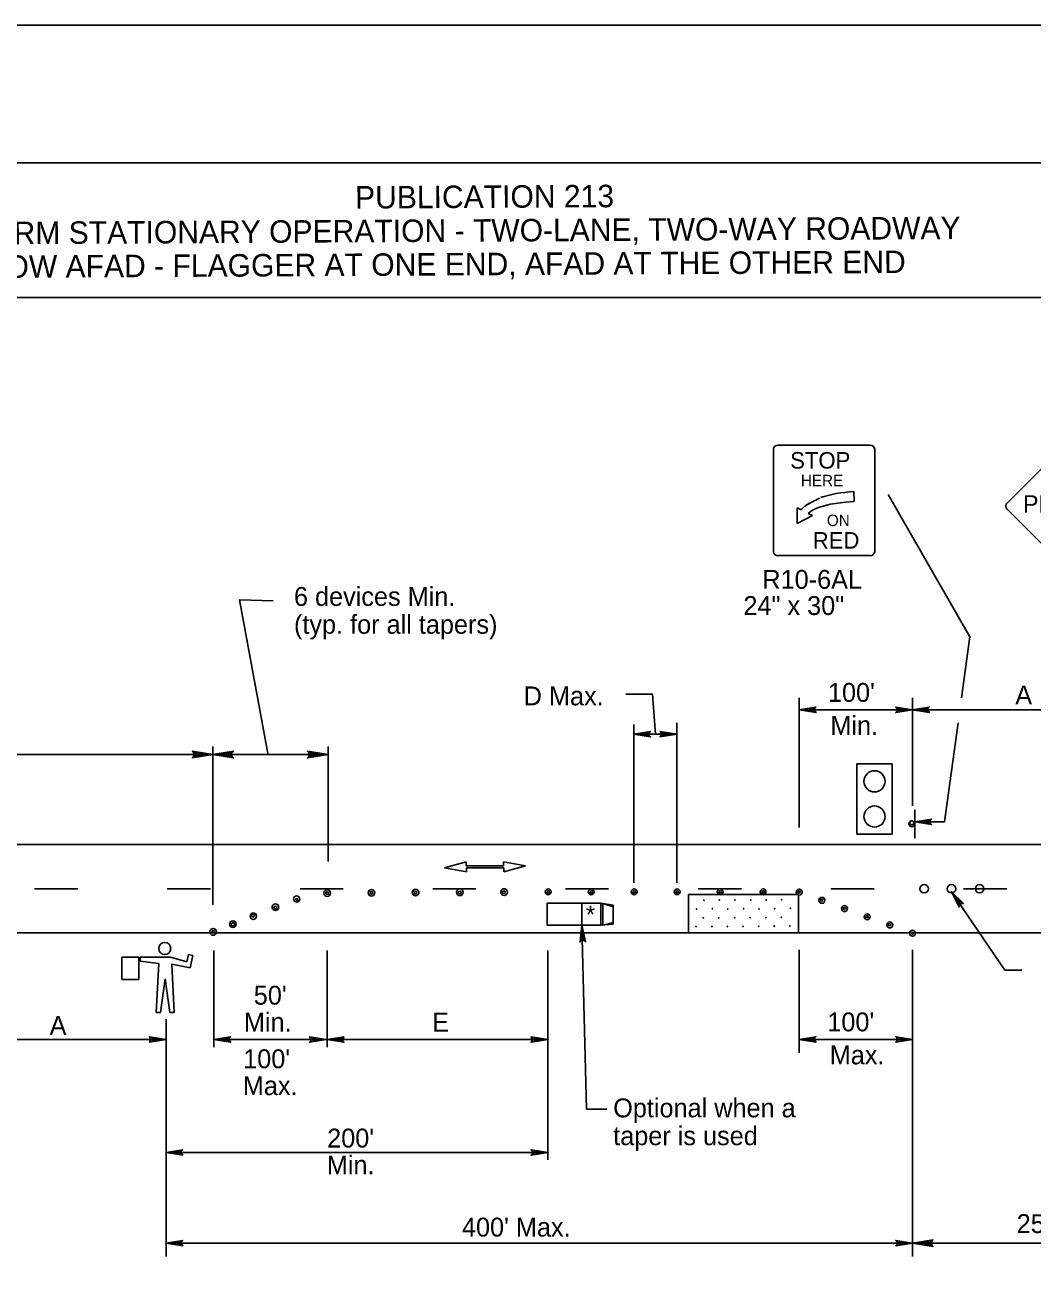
# Model space of a CAD drawing. Extents: x -14145 to -13521, y 30244 to 30661.
# Drawn here: x -13881.64 to -13870.43, y 30490.31 to 30504.31 of the extents above; entities that cross this region are included whole.
import ezdxf

# ---------------------------------------------------------------- set-up
doc = ezdxf.new("R2010")
doc.units = 0
for name, color, linetype in [('1', 7, 'Continuous'), ('10', 7, 'Continuous'), ('2', 7, 'Continuous'), ('3', 7, 'Continuous'), ('4', 7, 'Continuous'), ('61', 7, 'Continuous')]:
    doc.layers.add(name, color=color, linetype=linetype)

msp = doc.modelspace()

# ---------------------------------------------------------------- linework, layer by layer
at = {"layer": '1'}
for p, q in [((-13873.318, 30498.455), (-13873.318, 30499.591)), ((-13873.263, 30499.638), (-13872.245, 30499.638)), ((-13872.191, 30499.591), (-13872.191, 30498.455)), ((-13872.42, 30499.01), (-13872.422, 30499.121)), ((-13871.132, 30497.506), (-13872.043, 30499.088)), ((-13873.055, 30498.938), (-13873.055, 30498.767)), ((-13873.01, 30498.916), (-13873.055, 30498.938)), ((-13873.055, 30498.767), (-13872.884, 30498.853)), ((-13872.884, 30498.853), (-13872.931, 30498.876)), ((-13872.245, 30498.408), (-13873.263, 30498.408)), ((-13871.225, 30496.827), (-13871.132, 30497.506)), ((-13873.03, 30495.384), (-13873.03, 30496.827)), ((-13871.77, 30495.626), (-13871.77, 30496.827)), ((-13873.03, 30496.693), (-13871.77, 30496.693)), ((-13869.304, 30496.693), (-13871.77, 30496.693)), ((-13874.869, 30494.768), (-13874.869, 30496.532)), ((-13874.391, 30494.768), (-13874.391, 30496.55)), ((-13871.415, 30495.448), (-13871.264, 30496.547)), ((-13874.869, 30496.424), (-13874.391, 30496.424)), ((-13879.552, 30496.196), (-13884.642, 30496.196)), ((-13879.552, 30494.525), (-13879.552, 30496.284)), ((-13879.552, 30496.196), (-13878.27, 30496.196)), ((-13878.27, 30495.007), (-13878.27, 30496.284)), ((-13871.997, 30496.094), (-13872.388, 30496.094)), ((-13872.388, 30496.094), (-13872.388, 30495.312)), ((-13872.193, 30496.094), (-13872.193, 30496.094)), ((-13871.997, 30495.312), (-13871.997, 30496.094)), ((-13871.745, 30495.583), (-13871.745, 30495.265)), ((-13871.415, 30495.448), (-13871.745, 30495.448)), ((-13872.388, 30495.312), (-13871.997, 30495.312)), ((-13888.914, 30495.196), (-13863.342, 30495.196)), ((-13876.733, 30495.003), (-13876.974, 30494.937)), ((-13876.974, 30494.937), (-13876.73, 30494.891)), ((-13876.733, 30494.958), (-13876.733, 30495.003)), ((-13876.319, 30494.958), (-13876.733, 30494.958)), ((-13876.73, 30494.936), (-13876.316, 30494.936)), ((-13876.73, 30494.891), (-13876.73, 30494.936)), ((-13876.075, 30494.957), (-13876.319, 30495.003)), ((-13876.319, 30495.003), (-13876.319, 30494.958)), ((-13876.316, 30494.891), (-13876.075, 30494.957)), ((-13876.316, 30494.936), (-13876.316, 30494.891)), ((-13881.054, 30494.704), (-13881.534, 30494.704)), ((-13879.578, 30494.704), (-13880.058, 30494.704)), ((-13878.102, 30494.704), (-13878.582, 30494.704)), ((-13876.626, 30494.704), (-13877.106, 30494.704)), ((-13875.15, 30494.704), (-13875.63, 30494.704)), ((-13873.674, 30494.704), (-13874.154, 30494.704)), ((-13872.198, 30494.704), (-13872.678, 30494.704)), ((-13870.722, 30494.704), (-13871.202, 30494.704)), ((-13875.832, 30494.298), (-13875.832, 30494.544)), ((-13875.238, 30494.544), (-13875.832, 30494.544)), ((-13875.448, 30494.298), (-13875.448, 30494.544)), ((-13875.238, 30494.298), (-13875.238, 30494.544)), ((-13875.238, 30494.544), (-13875.1, 30494.52)), ((-13875.214, 30494.538), (-13875.1, 30494.502)), ((-13875.214, 30494.298), (-13875.214, 30494.538)), ((-13875.1, 30494.31), (-13875.1, 30494.52)), ((-13873.038, 30494.638), (-13874.262, 30494.638)), ((-13874.262, 30494.212), (-13874.262, 30494.638)), ((-13873.038, 30494.212), (-13873.038, 30494.638)), ((-13875.238, 30494.298), (-13875.832, 30494.298)), ((-13875.238, 30494.298), (-13875.1, 30494.31)), ((-13875.214, 30494.298), (-13875.1, 30494.328)), ((-13888.914, 30494.212), (-13863.342, 30494.212)), ((-13879.822, 30493.972), (-13879.84, 30493.892)), ((-13879.774, 30493.96), (-13879.822, 30493.972)), ((-13879.804, 30493.826), (-13879.774, 30493.96)), ((-13879.54, 30492.942), (-13879.54, 30494.016)), ((-13878.28, 30492.942), (-13878.28, 30494.016)), ((-13875.826, 30491.688), (-13875.826, 30494.016)), ((-13873.03, 30492.878), (-13873.03, 30494.024)), ((-13871.77, 30490.613), (-13871.77, 30494.024)), ((-13880.376, 30493.944), (-13880.564, 30493.944)), ((-13880.564, 30493.944), (-13880.564, 30493.694)), ((-13880.376, 30493.694), (-13880.376, 30493.944)), ((-13880.018, 30493.944), (-13880.358, 30493.944)), ((-13880.358, 30493.944), (-13880.358, 30493.9)), ((-13880.358, 30493.9), (-13880.152, 30493.874)), ((-13880.152, 30493.874), (-13880.18, 30493.328)), ((-13879.84, 30493.892), (-13880.018, 30493.944)), ((-13879.983, 30493.328), (-13880.009, 30493.864)), ((-13880.009, 30493.864), (-13879.804, 30493.826)), ((-13880.564, 30493.694), (-13880.376, 30493.694)), ((-13880.135, 30493.328), (-13880.081, 30493.702)), ((-13880.081, 30493.702), (-13880.028, 30493.328)), ((-13870.743, 30493.797), (-13870.554, 30493.797)), ((-13880.18, 30493.328), (-13880.135, 30493.328)), ((-13880.071, 30490.613), (-13880.071, 30493.254)), ((-13880.028, 30493.328), (-13879.983, 30493.328)), ((-13880.071, 30493.028), (-13882.537, 30493.028)), ((-13879.54, 30493.026), (-13878.28, 30493.026)), ((-13875.826, 30493.026), (-13878.28, 30493.026)), ((-13873.03, 30493.028), (-13871.77, 30493.028)), ((-13875.169, 30492.254), (-13875.396, 30492.254)), ((-13880.071, 30491.772), (-13875.826, 30491.772)), ((-13880.071, 30490.763), (-13871.77, 30490.763)), ((-13871.77, 30490.763), (-13867.597, 30490.763))]:
    msp.add_line(p, q, dxfattribs=at)
for points in [[(-13870.719, 30498.992), (-13869.878, 30499.833)], [(-13869.878, 30498.084), (-13870.719, 30498.926)], [(-13878.879, 30497.906), (-13879.256, 30497.915), (-13878.936, 30496.19)], [(-13874.957, 30496.868), (-13874.663, 30496.868), (-13874.63, 30496.424)], [(-13872.85, 30496.675), (-13872.862, 30496.687), (-13873.03, 30496.693), (-13872.85, 30496.675), (-13872.844, 30496.663), (-13873.03, 30496.693), (-13872.862, 30496.705), (-13872.856, 30496.717), (-13873.03, 30496.693), (-13872.844, 30496.723), (-13872.856, 30496.717)], [(-13871.95, 30496.717), (-13871.938, 30496.699), (-13871.77, 30496.693), (-13871.95, 30496.717), (-13871.956, 30496.723), (-13871.77, 30496.693), (-13871.938, 30496.687), (-13871.944, 30496.669), (-13871.77, 30496.693), (-13871.956, 30496.663), (-13871.944, 30496.669)], [(-13871.59, 30496.675), (-13871.596, 30496.687), (-13871.77, 30496.693), (-13871.59, 30496.675), (-13871.584, 30496.663), (-13871.77, 30496.693), (-13871.602, 30496.705), (-13871.596, 30496.717), (-13871.77, 30496.693), (-13871.584, 30496.723), (-13871.596, 30496.717)], [(-13874.695, 30496.4), (-13874.701, 30496.412), (-13874.869, 30496.424), (-13874.695, 30496.4), (-13874.683, 30496.394), (-13874.869, 30496.424), (-13874.701, 30496.43), (-13874.695, 30496.442), (-13874.869, 30496.424), (-13874.683, 30496.454), (-13874.695, 30496.442)], [(-13874.571, 30496.448), (-13874.565, 30496.436), (-13874.391, 30496.424), (-13874.571, 30496.448), (-13874.577, 30496.454), (-13874.391, 30496.424), (-13874.565, 30496.418), (-13874.571, 30496.406), (-13874.391, 30496.424), (-13874.577, 30496.394), (-13874.571, 30496.406)], [(-13871.571, 30495.424), (-13871.577, 30495.436), (-13871.745, 30495.448), (-13871.571, 30495.424), (-13871.559, 30495.418), (-13871.745, 30495.448), (-13871.577, 30495.454), (-13871.571, 30495.466), (-13871.745, 30495.448), (-13871.559, 30495.478), (-13871.571, 30495.466)], [(-13870.743, 30493.797), (-13871.338, 30494.671)], [(-13871.222, 30494.541), (-13871.235, 30494.54), (-13871.337, 30494.671), (-13871.222, 30494.541), (-13871.205, 30494.538), (-13871.337, 30494.671), (-13871.249, 30494.528), (-13871.256, 30494.517), (-13871.337, 30494.671), (-13871.252, 30494.502), (-13871.256, 30494.517)], [(-13875.42, 30494.125), (-13875.432, 30494.133), (-13875.448, 30494.298), (-13875.42, 30494.125), (-13875.408, 30494.113), (-13875.448, 30494.298), (-13875.45, 30494.13), (-13875.462, 30494.124), (-13875.448, 30494.298), (-13875.467, 30494.11), (-13875.462, 30494.124)], [(-13875.396, 30492.254), (-13875.448, 30494.298)], [(-13880.251, 30493.052), (-13880.245, 30493.034), (-13880.071, 30493.028), (-13880.251, 30493.052), (-13880.257, 30493.058), (-13880.071, 30493.028), (-13880.245, 30493.022), (-13880.251, 30493.004), (-13880.071, 30493.028), (-13880.257, 30492.998), (-13880.251, 30493.004)], [(-13879.36, 30493.008), (-13879.372, 30493.02), (-13879.54, 30493.026), (-13879.36, 30493.008), (-13879.354, 30492.996), (-13879.54, 30493.026), (-13879.372, 30493.038), (-13879.366, 30493.05), (-13879.54, 30493.026), (-13879.354, 30493.056), (-13879.366, 30493.05)], [(-13878.472, 30493.05), (-13878.46, 30493.032), (-13878.292, 30493.026), (-13878.472, 30493.05), (-13878.478, 30493.056), (-13878.292, 30493.026), (-13878.46, 30493.02), (-13878.466, 30493.002), (-13878.292, 30493.026), (-13878.478, 30492.996), (-13878.466, 30493.002)], [(-13878.1, 30493.002), (-13878.106, 30493.014), (-13878.28, 30493.026), (-13878.1, 30493.002), (-13878.094, 30492.996), (-13878.28, 30493.026), (-13878.106, 30493.032), (-13878.1, 30493.044), (-13878.28, 30493.026), (-13878.094, 30493.056), (-13878.1, 30493.044)], [(-13876.006, 30493.05), (-13876, 30493.032), (-13875.826, 30493.026), (-13876.006, 30493.05), (-13876.012, 30493.056), (-13875.826, 30493.026), (-13876, 30493.02), (-13876.006, 30493.002), (-13875.826, 30493.026), (-13876.012, 30492.996), (-13876.006, 30493.002)], [(-13872.85, 30493.01), (-13872.862, 30493.022), (-13873.03, 30493.028), (-13872.85, 30493.01), (-13872.844, 30492.998), (-13873.03, 30493.028), (-13872.862, 30493.04), (-13872.856, 30493.052), (-13873.03, 30493.028), (-13872.844, 30493.058), (-13872.856, 30493.052)], [(-13871.95, 30493.052), (-13871.938, 30493.034), (-13871.77, 30493.028), (-13871.95, 30493.052), (-13871.956, 30493.058), (-13871.77, 30493.028), (-13871.938, 30493.022), (-13871.944, 30493.004), (-13871.77, 30493.028), (-13871.956, 30492.998), (-13871.944, 30493.004)], [(-13879.891, 30491.754), (-13879.903, 30491.766), (-13880.071, 30491.772), (-13879.891, 30491.754), (-13879.885, 30491.742), (-13880.071, 30491.772), (-13879.903, 30491.784), (-13879.897, 30491.796), (-13880.071, 30491.772), (-13879.885, 30491.802), (-13879.897, 30491.796)], [(-13876.006, 30491.796), (-13875.994, 30491.778), (-13875.826, 30491.772), (-13876.006, 30491.796), (-13876.012, 30491.802), (-13875.826, 30491.772), (-13875.994, 30491.766), (-13876, 30491.748), (-13875.826, 30491.772), (-13876.012, 30491.742), (-13876, 30491.748)], [(-13879.891, 30490.745), (-13879.903, 30490.757), (-13880.071, 30490.763), (-13879.891, 30490.745), (-13879.885, 30490.733), (-13880.071, 30490.763), (-13879.903, 30490.775), (-13879.897, 30490.787), (-13880.071, 30490.763), (-13879.885, 30490.793), (-13879.897, 30490.787)], [(-13871.95, 30490.787), (-13871.938, 30490.769), (-13871.77, 30490.763), (-13871.95, 30490.787), (-13871.956, 30490.793), (-13871.77, 30490.763), (-13871.938, 30490.757), (-13871.944, 30490.739), (-13871.77, 30490.763), (-13871.956, 30490.733), (-13871.944, 30490.739)]]:
    msp.add_lwpolyline(points, dxfattribs=at)
for centre, radius in [((-13872.193, 30495.898), 0.118), ((-13872.193, 30495.507), 0.118), ((-13871.778, 30495.426), 0.0325), ((-13878.279, 30494.656), 0.037), ((-13878.279, 30494.655), 0.0149), ((-13877.788, 30494.659), 0.037), ((-13877.788, 30494.658), 0.0149), ((-13877.296, 30494.662), 0.037), ((-13877.297, 30494.661), 0.0149), ((-13876.805, 30494.664), 0.037), ((-13876.805, 30494.663), 0.0149), ((-13876.313, 30494.667), 0.037), ((-13876.314, 30494.666), 0.0149), ((-13875.822, 30494.67), 0.0321), ((-13875.821, 30494.668), 0.0143), ((-13875.344, 30494.67), 0.0321), ((-13875.343, 30494.668), 0.0143), ((-13874.866, 30494.67), 0.0321), ((-13874.865, 30494.668), 0.0143), ((-13874.388, 30494.67), 0.0321), ((-13874.387, 30494.668), 0.0143), ((-13873.91, 30494.67), 0.0321), ((-13873.909, 30494.668), 0.0143), ((-13873.432, 30494.67), 0.0321), ((-13873.431, 30494.668), 0.0143), ((-13873.03, 30494.666), 0.0331), ((-13873.032, 30494.667), 0.012), ((-13871.641, 30494.704), 0.0469), ((-13871.337, 30494.704), 0.0469), ((-13871.024, 30494.704), 0.0469), ((-13878.855, 30494.499), 0.038), ((-13878.856, 30494.496), 0.0155), ((-13878.618, 30494.589), 0.0346), ((-13878.617, 30494.585), 0.0101), ((-13874.091, 30494.576), 0.00272), ((-13873.919, 30494.577), 0.00272), ((-13873.745, 30494.579), 0.00272), ((-13873.57, 30494.577), 0.00272), ((-13873.399, 30494.58), 0.00272), ((-13873.224, 30494.582), 0.00272), ((-13872.778, 30494.575), 0.0331), ((-13872.78, 30494.576), 0.012), ((-13872.527, 30494.483), 0.0331), ((-13879.101, 30494.398), 0.036), ((-13879.104, 30494.405), 0.0161), ((-13874.171, 30494.478), 0.00272), ((-13874.097, 30494.38), 0.00272), ((-13873.996, 30494.481), 0.00272), ((-13873.925, 30494.38), 0.00272), ((-13873.825, 30494.478), 0.00272), ((-13873.748, 30494.381), 0.00272), ((-13873.649, 30494.481), 0.00272), ((-13873.576, 30494.381), 0.00272), ((-13873.476, 30494.479), 0.00272), ((-13873.4, 30494.382), 0.00272), ((-13873.304, 30494.484), 0.00272), ((-13873.302, 30494.482), 0.00272), ((-13873.229, 30494.386), 0.00272), ((-13873.129, 30494.487), 0.00272), ((-13872.528, 30494.484), 0.012), ((-13872.275, 30494.392), 0.0331), ((-13872.276, 30494.393), 0.012), ((-13879.548, 30494.224), 0.0379), ((-13879.547, 30494.224), 0.014), ((-13879.328, 30494.311), 0.037), ((-13879.327, 30494.309), 0.0194), ((-13874.177, 30494.283), 0.00272), ((-13874.002, 30494.284), 0.00272), ((-13873.829, 30494.284), 0.00272), ((-13873.655, 30494.285), 0.00272), ((-13873.481, 30494.286), 0.00272), ((-13873.309, 30494.289), 0.00272), ((-13873.307, 30494.286), 0.00272), ((-13873.134, 30494.29), 0.00272), ((-13872.023, 30494.301), 0.0331), ((-13872.024, 30494.302), 0.012), ((-13871.77, 30494.209), 0.0331), ((-13880.086, 30494.039), 0.0672), ((-13871.771, 30494.21), 0.012)]:
    msp.add_circle(centre, radius, dxfattribs=at)
for centre, radius, start, end in [((-13870.687, 30498.959), 0.0465, 135, 224.9684), ((-13871.778, 30495.437), 0.0214, 355.7499, 350.479)]:
    msp.add_arc(centre, radius, start, end, dxfattribs=at)
for centre, major_axis, ratio, start_param, end_param in [((-13873.263, 30499.591), (-0.0541, 0), 0.866667, 4.712389, 6.283185), ((-13872.245, 30499.591), (-0.0541, 0), 0.866667, 3.141593, 4.712389), ((-13872.77, 30498.773), (-0.29, 0), 0.866667, 5.239865, 5.534055), ((-13872.386, 30499.11), (0.632, 0.211), 0.13767, 2.24751, 2.61166), ((-13872.411, 30498.872), (0.526, 0.021), 0.259792, 1.574563, 2.966983), ((-13872.379, 30498.899), (0.626, 0.024), 0.356316, 1.625555, 2.277861), ((-13872.411, 30498.872), (0.626, 0.024), 0.356316, 2.688881, 2.833949), ((-13873.263, 30498.454), (0.0541, 0), 0.866667, 3.141593, 4.712389), ((-13872.245, 30498.454), (0.0541, 0), 0.866667, 4.712389, 6.283185)]:
    msp.add_ellipse(centre, major_axis=major_axis, ratio=ratio, start_param=start_param, end_param=end_param, dxfattribs=at)
at = {"layer": '10'}
for p, q in [((-13891.874, 30502.777), (-13860.422, 30502.777)), ((-13891.874, 30501.277), (-13860.422, 30501.277))]:
    msp.add_line(p, q, dxfattribs=at)
at = {"layer": '3'}
for points in [[(-13879.77, 30496.223), (-13879.762, 30496.207), (-13879.552, 30496.196), (-13879.77, 30496.223), (-13879.781, 30496.232), (-13879.552, 30496.196), (-13879.762, 30496.185), (-13879.769, 30496.17), (-13879.552, 30496.196), (-13879.781, 30496.159), (-13879.769, 30496.17)], [(-13879.334, 30496.168), (-13879.342, 30496.184), (-13879.552, 30496.196), (-13879.334, 30496.168), (-13879.323, 30496.159), (-13879.552, 30496.196), (-13879.342, 30496.206), (-13879.335, 30496.222), (-13879.552, 30496.196), (-13879.323, 30496.232), (-13879.335, 30496.222)], [(-13878.488, 30496.223), (-13878.48, 30496.207), (-13878.27, 30496.196), (-13878.488, 30496.223), (-13878.499, 30496.232), (-13878.27, 30496.196), (-13878.48, 30496.185), (-13878.487, 30496.17), (-13878.27, 30496.196), (-13878.499, 30496.159), (-13878.487, 30496.17)], [(-13871.552, 30490.736), (-13871.56, 30490.751), (-13871.77, 30490.763), (-13871.552, 30490.736), (-13871.541, 30490.726), (-13871.77, 30490.763), (-13871.56, 30490.773), (-13871.553, 30490.789), (-13871.77, 30490.763), (-13871.541, 30490.799), (-13871.553, 30490.789)]]:
    msp.add_lwpolyline(points, dxfattribs=at)
at = {"layer": '61'}
msp.add_lwpolyline([(-13892.174, 30504.307), (-13859.174, 30504.307), (-13859.174, 30478.807), (-13892.174, 30478.807)], close=True, dxfattribs=at)

# ---------------------------------------------------------------- texts
at = {"layer": '1'}
for s, height, p in [('STOP', 0.1838, (-13873.131, 30499.376)), ('HERE', 0.1268, (-13873.012, 30499.18)), ('PREPARED', 0.1925, (-13870.541, 30498.887)), ('ON', 0.1268, (-13872.723, 30498.737)), ('RED', 0.1838, (-13872.88, 30498.486))]:
    msp.add_text(s, height=height, dxfattribs=at).set_placement(p)
msp.add_text('*', height=0.198, rotation=0.7233, dxfattribs=at).set_placement((-13875.401, 30494.317))
at = {"layer": '2'}
for s, p in [('R10-6AL', (-13873.44, 30498.039)), ('24" x 30"', (-13873.651, 30497.748)), ('D Max.', (-13876.094, 30496.743)), ("100'", (-13872.711, 30496.782)), ('A', (-13870.628, 30496.753)), ('Min.', (-13872.684, 30496.415)), ("50'", (-13879.096, 30493.415)), ('A', (-13881.366, 30493.079)), ('Min.', (-13879.206, 30493.116)), ('E', (-13877.113, 30493.115)), ("100'", (-13872.718, 30493.118)), ("100'", (-13879.214, 30492.708)), ('Max.', (-13872.691, 30492.751)), ('Max.', (-13879.218, 30492.409)), ('Optional when a', (-13875.099, 30492.162)), ("200'", (-13878.28, 30491.826)), ('taper is used', (-13875.099, 30491.852)), ('Min.', (-13878.284, 30491.527)), ("400' Max.", (-13876.781, 30490.836)), ("250'to 500'", (-13870.612, 30490.875))]:
    msp.add_text(s, height=0.21, dxfattribs=at).set_placement(p)
for s, p in [('6 devices Min.', (-13878.649, 30497.849)), ('(typ. for all tapers)', (-13878.649, 30497.539))]:
    msp.add_text(s, height=0.21, rotation=360, dxfattribs=at).set_placement(p)
at = {"layer": '4'}
for s, p in [('PUBLICATION 213', (-13877.969, 30502.267)), ('SHORT-TERM STATIONARY OPERATION - TWO-LANE, TWO-WAY ROADWAY', (-13883.475, 30501.862)), ('RED/YELLOW AFAD - FLAGGER AT ONE END, AFAD AT THE OTHER END', (-13883.473, 30501.488))]:
    msp.add_text(s, height=0.25, rotation=0.31, dxfattribs=at).set_placement(p)

doc.saveas('drawing.dxf')
